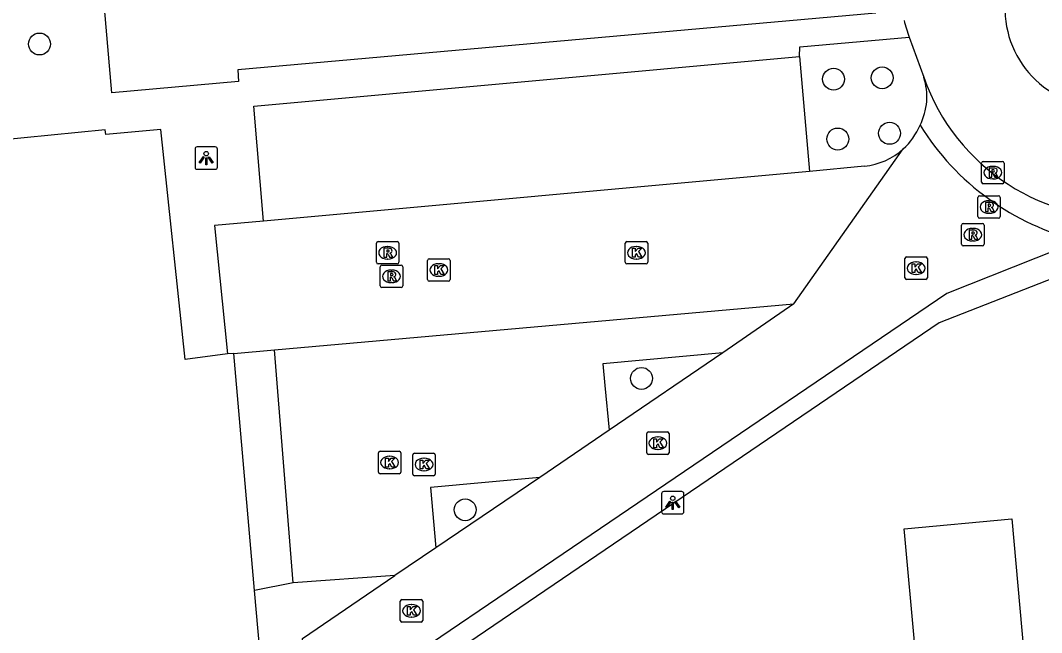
# Model space of a CAD drawing. Extents: x 157793 to 159380, y 380882 to 382313.
# Drawn here: x 158332.75 to 158378.33, y 381148.91 to 381176.22 of the extents above; entities that cross this region are included whole.
import ezdxf

# ---------------------------------------------------------------- set-up
doc = ezdxf.new("R2010")
doc.units = 0
for name, color, linetype in [('IMGEO_Boom', 7, 'Continuous'), ('IMGEO_Kolk', 7, 'Continuous'), ('IMGEO_Lichtpunt', 7, 'Continuous'), ('IMGEO_Pand', 7, 'Continuous'), ('IMGEO_Parkeervlak_open', 7, 'Continuous'), ('IMGEO_Rijbaan_lokaal_open', 7, 'Continuous'), ('IMGEO_Rioolput', 7, 'Continuous'), ('IMGEO_Voetpad_open', 7, 'Continuous')]:
    doc.layers.add(name, color=color, linetype=linetype)

msp = doc.modelspace()

# ---------------------------------------------------------------- linework, layer by layer
at = {"layer": 'IMGEO_Boom'}
for centre in [(158333.603, 381175.166), (158369.044, 381173.597), (158371.212, 381173.659), (158371.543, 381171.184), (158369.233, 381170.927), (158360.473, 381160.248), (158352.602, 381154.389)]:
    msp.add_circle(centre, 0.489, dxfattribs=at)
at = {"layer": 'IMGEO_Kolk'}
for p, q in [((158359.748, 381165.429), (158359.748, 381166.281)), ((158359.823, 381166.355), (158360.675, 381166.355)), ((158360.749, 381166.281), (158360.749, 381165.429)), ((158360.236, 381166.135), (158360.261, 381166.135)), ((158350.927, 381164.659), (158350.927, 381165.511)), ((158351.002, 381165.585), (158351.854, 381165.585)), ((158351.415, 381165.365), (158351.44, 381165.365)), ((158351.928, 381165.511), (158351.928, 381164.659)), ((158360.675, 381165.355), (158359.823, 381165.355)), ((158360.259, 381165.575), (158360.234, 381165.575)), ((158372.23, 381164.741), (158372.23, 381165.593)), ((158372.305, 381165.667), (158373.157, 381165.667)), ((158372.718, 381165.447), (158372.743, 381165.447)), ((158373.231, 381165.593), (158373.231, 381164.741)), ((158351.438, 381164.805), (158351.413, 381164.805)), ((158372.741, 381164.887), (158372.716, 381164.887)), ((158351.854, 381164.585), (158351.002, 381164.585)), ((158373.157, 381164.667), (158372.305, 381164.667)), ((158360.704, 381156.933), (158360.704, 381157.785)), ((158360.779, 381157.859), (158361.631, 381157.859)), ((158361.192, 381157.639), (158361.217, 381157.639)), ((158361.705, 381157.785), (158361.705, 381156.933)), ((158361.215, 381157.079), (158361.19, 381157.079)), ((158348.73, 381156.07), (158348.73, 381156.922)), ((158348.805, 381156.996), (158349.657, 381156.996)), ((158349.218, 381156.776), (158349.243, 381156.776)), ((158349.731, 381156.922), (158349.731, 381156.07)), ((158350.266, 381155.983), (158350.266, 381156.835)), ((158350.341, 381156.909), (158351.193, 381156.909)), ((158350.754, 381156.689), (158350.779, 381156.689)), ((158351.267, 381156.835), (158351.267, 381155.983)), ((158361.631, 381156.859), (158360.779, 381156.859)), ((158349.241, 381156.216), (158349.216, 381156.216)), ((158350.777, 381156.129), (158350.752, 381156.129)), ((158349.657, 381155.996), (158348.805, 381155.996)), ((158351.193, 381155.909), (158350.341, 381155.909)), ((158349.707, 381149.454), (158349.707, 381150.306)), ((158349.782, 381150.38), (158350.634, 381150.38)), ((158350.708, 381150.306), (158350.708, 381149.454)), ((158350.195, 381150.16), (158350.22, 381150.16)), ((158350.634, 381149.38), (158349.782, 381149.38)), ((158350.218, 381149.6), (158350.193, 381149.6))]:
    msp.add_line(p, q, dxfattribs=at)
for points in [[(158359.748, 381165.429), (158359.748, 381166.281)], [(158359.823, 381166.355), (158360.675, 381166.355)], [(158360.749, 381166.281), (158360.749, 381165.429)], [(158360.069, 381166.055), (158360.192, 381166.055), (158360.192, 381165.904), (158360.322, 381166.055), (158360.486, 381166.055), (158360.34, 381165.904), (158360.493, 381165.655), (158360.341, 381165.655), (158360.256, 381165.819), (158360.192, 381165.752), (158360.192, 381165.655), (158360.069, 381165.655), (158360.069, 381166.055)], [(158350.927, 381164.659), (158350.927, 381165.511)], [(158351.002, 381165.585), (158351.854, 381165.585)], [(158351.248, 381165.285), (158351.371, 381165.285), (158351.371, 381165.134), (158351.501, 381165.285), (158351.665, 381165.285), (158351.519, 381165.134), (158351.672, 381164.885), (158351.52, 381164.885), (158351.435, 381165.049), (158351.371, 381164.982), (158351.371, 381164.885), (158351.248, 381164.885), (158351.248, 381165.285)], [(158351.928, 381165.511), (158351.928, 381164.659)], [(158360.675, 381165.355), (158359.823, 381165.355)], [(158372.23, 381164.741), (158372.23, 381165.593)], [(158372.305, 381165.667), (158373.157, 381165.667)], [(158372.551, 381165.367), (158372.674, 381165.367), (158372.674, 381165.216), (158372.804, 381165.367), (158372.968, 381165.367), (158372.822, 381165.216), (158372.975, 381164.967), (158372.823, 381164.967), (158372.738, 381165.131), (158372.674, 381165.064), (158372.674, 381164.967), (158372.551, 381164.967), (158372.551, 381165.367)], [(158373.231, 381165.593), (158373.231, 381164.741)], [(158351.854, 381164.585), (158351.002, 381164.585)], [(158373.157, 381164.667), (158372.305, 381164.667)], [(158360.704, 381156.933), (158360.704, 381157.785)], [(158360.779, 381157.859), (158361.631, 381157.859)], [(158361.025, 381157.559), (158361.148, 381157.559), (158361.148, 381157.408), (158361.278, 381157.559), (158361.442, 381157.559), (158361.296, 381157.408), (158361.449, 381157.159), (158361.297, 381157.159), (158361.212, 381157.323), (158361.148, 381157.256), (158361.148, 381157.159), (158361.025, 381157.159), (158361.025, 381157.559)], [(158361.705, 381157.785), (158361.705, 381156.933)], [(158348.73, 381156.07), (158348.73, 381156.922)], [(158348.805, 381156.996), (158349.657, 381156.996)], [(158349.051, 381156.696), (158349.174, 381156.696), (158349.174, 381156.545), (158349.304, 381156.696), (158349.468, 381156.696), (158349.322, 381156.545), (158349.475, 381156.296), (158349.323, 381156.296), (158349.238, 381156.46), (158349.174, 381156.393), (158349.174, 381156.296), (158349.051, 381156.296), (158349.051, 381156.696)], [(158349.731, 381156.922), (158349.731, 381156.07)], [(158350.266, 381155.983), (158350.266, 381156.835)], [(158350.341, 381156.909), (158351.193, 381156.909)], [(158350.587, 381156.609), (158350.71, 381156.609), (158350.71, 381156.458), (158350.84, 381156.609), (158351.004, 381156.609), (158350.858, 381156.458), (158351.011, 381156.209), (158350.859, 381156.209), (158350.774, 381156.373), (158350.71, 381156.306), (158350.71, 381156.209), (158350.587, 381156.209), (158350.587, 381156.609)], [(158351.267, 381156.835), (158351.267, 381155.983)], [(158361.631, 381156.859), (158360.779, 381156.859)], [(158349.657, 381155.996), (158348.805, 381155.996)], [(158351.193, 381155.909), (158350.341, 381155.909)], [(158349.707, 381149.454), (158349.707, 381150.306)], [(158349.782, 381150.38), (158350.634, 381150.38)], [(158350.708, 381150.306), (158350.708, 381149.454)], [(158350.028, 381150.08), (158350.151, 381150.08), (158350.151, 381149.929), (158350.281, 381150.08), (158350.445, 381150.08), (158350.299, 381149.929), (158350.452, 381149.68), (158350.3, 381149.68), (158350.215, 381149.844), (158350.151, 381149.777), (158350.151, 381149.68), (158350.028, 381149.68), (158350.028, 381150.08)], [(158350.634, 381149.38), (158349.782, 381149.38)]]:
    msp.add_lwpolyline(points, dxfattribs=at)
for centre, start, end in [((158359.825, 381166.279), 91.552, 178.448), ((158359.825, 381166.279), 91.552, 178.448), ((158360.673, 381166.279), 1.552, 88.448), ((158360.673, 381166.279), 1.552, 88.448), ((158351.004, 381165.509), 91.552, 178.448), ((158351.004, 381165.509), 91.552, 178.448), ((158351.852, 381165.509), 1.552, 88.448), ((158351.852, 381165.509), 1.552, 88.448), ((158359.825, 381165.431), 181.552, 268.448), ((158359.825, 381165.431), 181.552, 268.448), ((158360.673, 381165.431), 271.552, 358.448), ((158360.673, 381165.431), 271.552, 358.448), ((158372.307, 381165.591), 91.552, 178.448), ((158372.307, 381165.591), 91.552, 178.448), ((158373.155, 381165.591), 1.552, 88.448), ((158373.155, 381165.591), 1.552, 88.448), ((158351.004, 381164.661), 181.552, 268.448), ((158351.004, 381164.661), 181.552, 268.448), ((158351.852, 381164.661), 271.552, 358.448), ((158351.852, 381164.661), 271.552, 358.448), ((158372.307, 381164.743), 181.552, 268.448), ((158372.307, 381164.743), 181.552, 268.448), ((158373.155, 381164.743), 271.552, 358.448), ((158373.155, 381164.743), 271.552, 358.448), ((158360.781, 381157.783), 91.552, 178.448), ((158360.781, 381157.783), 91.552, 178.448), ((158361.629, 381157.783), 1.552, 88.448), ((158361.629, 381157.783), 1.552, 88.448), ((158348.807, 381156.92), 91.552, 178.448), ((158348.807, 381156.92), 91.552, 178.448), ((158349.655, 381156.92), 1.552, 88.448), ((158349.655, 381156.92), 1.552, 88.448), ((158350.343, 381156.833), 91.552, 178.448), ((158350.343, 381156.833), 91.552, 178.448), ((158351.191, 381156.833), 1.552, 88.448), ((158351.191, 381156.833), 1.552, 88.448), ((158360.781, 381156.935), 181.552, 268.448), ((158360.781, 381156.935), 181.552, 268.448), ((158361.629, 381156.935), 271.552, 358.448), ((158361.629, 381156.935), 271.552, 358.448), ((158348.807, 381156.072), 181.552, 268.448), ((158348.807, 381156.072), 181.552, 268.448), ((158349.655, 381156.072), 271.552, 358.448), ((158349.655, 381156.072), 271.552, 358.448), ((158350.343, 381155.985), 181.552, 268.448), ((158350.343, 381155.985), 181.552, 268.448), ((158351.191, 381155.985), 271.552, 358.448), ((158351.191, 381155.985), 271.552, 358.448), ((158349.784, 381150.304), 91.552, 178.448), ((158349.784, 381150.304), 91.552, 178.448), ((158350.632, 381150.304), 1.552, 88.448), ((158350.632, 381150.304), 1.552, 88.448), ((158349.784, 381149.456), 181.552, 268.448), ((158349.784, 381149.456), 181.552, 268.448), ((158350.632, 381149.456), 271.552, 358.448), ((158350.632, 381149.456), 271.552, 358.448)]:
    msp.add_arc(centre, 0.0765, start, end, dxfattribs=at)
for centre, major_axis, ratio, start_param, end_param in [((158360.235, 381165.855), (-0.387, 0.002), 0.722429, 4.712389, 7.853982), ((158360.26, 381165.855), (-0.39, 0.002), 0.717154, 1.570796, 4.712389), ((158351.414, 381165.085), (-0.387, 0.002), 0.722429, 4.712389, 7.853982), ((158351.439, 381165.085), (-0.39, 0.002), 0.717154, 1.570796, 4.712389), ((158372.717, 381165.167), (-0.387, 0.002), 0.722429, 4.712389, 7.853982), ((158372.742, 381165.167), (-0.39, 0.002), 0.717154, 1.570796, 4.712389), ((158361.191, 381157.359), (-0.387, 0.002), 0.722429, 4.712389, 7.853982), ((158361.216, 381157.359), (-0.39, 0.002), 0.717154, 1.570796, 4.712389), ((158349.217, 381156.496), (-0.387, 0.002), 0.722429, 4.712389, 7.853982), ((158349.242, 381156.496), (-0.39, 0.002), 0.717154, 1.570796, 4.712389), ((158350.753, 381156.409), (-0.387, 0.002), 0.722429, 4.712389, 7.853982), ((158350.778, 381156.409), (-0.39, 0.002), 0.717154, 1.570796, 4.712389), ((158350.194, 381149.88), (-0.387, 0.002), 0.722429, 4.712389, 7.853982), ((158350.219, 381149.88), (-0.39, 0.002), 0.717154, 1.570796, 4.712389)]:
    msp.add_ellipse(centre, major_axis=major_axis, ratio=ratio, start_param=start_param, end_param=end_param, dxfattribs=at)
at = {"layer": 'IMGEO_Lichtpunt'}
for p, q in [((158340.546, 381170.478), (158340.546, 381169.671)), ((158340.546, 381170.478), (158340.546, 381169.671)), ((158341.448, 381170.573), (158340.64, 381170.573)), ((158341.448, 381170.573), (158340.64, 381170.573)), ((158341.542, 381169.671), (158341.542, 381170.478)), ((158341.542, 381169.671), (158341.542, 381170.478)), ((158340.64, 381169.577), (158341.448, 381169.577)), ((158340.64, 381169.577), (158341.448, 381169.577)), ((158361.369, 381155.105), (158361.369, 381154.298)), ((158361.369, 381155.105), (158361.369, 381154.298)), ((158362.271, 381155.2), (158361.463, 381155.2)), ((158362.271, 381155.2), (158361.463, 381155.2)), ((158362.365, 381154.298), (158362.365, 381155.105)), ((158362.365, 381154.298), (158362.365, 381155.105)), ((158361.463, 381154.204), (158362.271, 381154.204)), ((158361.463, 381154.204), (158362.271, 381154.204))]:
    msp.add_line(p, q, dxfattribs=at)
for points in [[(158340.92, 381170.142), (158340.959, 381170.114), (158340.771, 381169.852), (158340.733, 381169.879), (158340.92, 381170.142)], [(158341.022, 381170.094), (158341.069, 381170.094), (158341.069, 381169.772), (158341.022, 381169.772), (158341.022, 381170.094)], [(158341.132, 381170.114), (158341.17, 381170.141), (158341.357, 381169.879), (158341.318, 381169.851), (158341.132, 381170.114)], [(158361.743, 381154.769), (158361.782, 381154.741), (158361.594, 381154.479), (158361.556, 381154.506), (158361.743, 381154.769)], [(158361.955, 381154.741), (158361.993, 381154.768), (158362.18, 381154.506), (158362.141, 381154.478), (158361.955, 381154.741)], [(158361.845, 381154.721), (158361.892, 381154.721), (158361.892, 381154.399), (158361.845, 381154.399), (158361.845, 381154.721)]]:
    msp.add_lwpolyline(points, dxfattribs=at)
for centre in [(158341.045, 381170.276), (158361.868, 381154.903)]:
    msp.add_circle(centre, 0.0994, dxfattribs=at)
for centre, start, end in [((158340.64, 381170.478), 90, 180), ((158340.64, 381170.478), 90, 180), ((158341.448, 381170.478), 0, 90), ((158341.448, 381170.478), 0, 90), ((158340.64, 381169.671), 180, 270), ((158340.64, 381169.671), 180, 270), ((158341.448, 381169.671), 270, 0), ((158341.448, 381169.671), 270, 360), ((158361.463, 381155.105), 90, 180), ((158361.463, 381155.105), 90, 180), ((158362.271, 381155.105), 0, 90), ((158362.271, 381155.105), 0, 90), ((158361.463, 381154.298), 180, 270), ((158361.463, 381154.298), 180, 270), ((158362.271, 381154.298), 270, 0), ((158362.271, 381154.298), 270, 360)]:
    msp.add_arc(centre, 0.0946, start, end, dxfattribs=at)
at = {"layer": 'IMGEO_Pand'}
msp.add_lwpolyline([(158368.611, 381148.442), (158368.766, 381148.456), (158368.796, 381148.138), (158372.65, 381148.491), (158372.218, 381153.225), (158372.189, 381153.541), (158376.995, 381153.98), (158377.449, 381149.001), (158378.192, 381140.857), (158374.606, 381140.53), (158374.88, 381137.52), (158372.448, 381137.299)], dxfattribs=at)
at = {"layer": 'IMGEO_Parkeervlak_open'}
for points in [[(158367.527, 381174.604), (158367.973, 381169.48)], [(158364.098, 381161.387), (158358.743, 381160.903), (158358.835, 381159.932), (158359.022, 381157.939)], [(158355.938, 381155.83), (158351.054, 381155.379), (158351.299, 381152.697)]]:
    msp.add_lwpolyline(points, dxfattribs=at)
at = {"layer": 'IMGEO_Rijbaan_lokaal_open'}
for points in [[(158372.417, 381175.467), (158373.068, 381173.687)], [(158367.267, 381163.571), (158372.156, 381170.485)], [(158367.973, 381169.48), (158343.608, 381167.271)], [(158370.425, 381169.72), (158367.973, 381169.48)], [(158343.608, 381167.271), (158341.415, 381167.069), (158341.995, 381161.349)], [(158380.022, 381166.386), (158374.1, 381164.032), (158345.684, 381144.763), (158345.336, 381148.653), (158349.465, 381151.46)], [(158344.097, 381161.52), (158367.267, 381163.571)], [(158367.267, 381163.571), (158364.098, 381161.387)], [(158342.282, 381161.356), (158341.995, 381161.349)], [(158342.282, 381161.356), (158344.097, 381161.52)], [(158364.098, 381161.387), (158359.022, 381157.939)], [(158359.022, 381157.939), (158355.938, 381155.83)], [(158355.938, 381155.83), (158351.299, 381152.697)], [(158351.299, 381152.697), (158349.465, 381151.46)]]:
    msp.add_lwpolyline(points, dxfattribs=at)
for centre, radius, start, end in [((158381.035, 381176.717), 4.336, 181.0378, 278.4957), ((158396.952, 381183.223), 25.732, 195.787, 197.5419), ((158370.42, 381172.811), 2.789, 333.0001, 18.2966), ((158381.945, 381176.813), 9.411, 199.3996, 274.7535), ((158370.152, 381172.695), 2.983, 312.1914, 337.3183), ((158382.78, 381177.68), 11.625, 211.8489, 256.2756), ((158370.142, 381172.702), 2.996, 275.4296, 312.2556)]:
    msp.add_arc(centre, radius, start, end, dxfattribs=at)
at = {"layer": 'IMGEO_Rioolput'}
for p, q in [((158375.653, 381169.004), (158375.653, 381169.856)), ((158375.728, 381169.93), (158376.58, 381169.93)), ((158376.654, 381169.856), (158376.654, 381169.004)), ((158376.141, 381169.71), (158376.166, 381169.71)), ((158376.58, 381168.93), (158375.728, 381168.93)), ((158376.164, 381169.15), (158376.139, 381169.15)), ((158375.486, 381167.47), (158375.486, 381168.322)), ((158375.561, 381168.396), (158376.413, 381168.396)), ((158375.974, 381168.176), (158375.999, 381168.176)), ((158376.487, 381168.322), (158376.487, 381167.47)), ((158375.997, 381167.616), (158375.972, 381167.616)), ((158374.759, 381166.234), (158374.759, 381167.086)), ((158374.834, 381167.16), (158375.686, 381167.16)), ((158376.413, 381167.396), (158375.561, 381167.396)), ((158375.76, 381167.086), (158375.76, 381166.234)), ((158375.247, 381166.94), (158375.272, 381166.94)), ((158348.642, 381165.428), (158348.642, 381166.28)), ((158348.717, 381166.354), (158349.569, 381166.354)), ((158349.643, 381166.28), (158349.643, 381165.428)), ((158375.686, 381166.16), (158374.834, 381166.16)), ((158375.27, 381166.38), (158375.245, 381166.38)), ((158349.13, 381166.134), (158349.155, 381166.134)), ((158349.569, 381165.354), (158348.717, 381165.354)), ((158348.888, 381165.303), (158349.74, 381165.303)), ((158349.153, 381165.574), (158349.128, 381165.574)), ((158348.813, 381164.377), (158348.813, 381165.229)), ((158349.301, 381165.083), (158349.326, 381165.083)), ((158349.814, 381165.229), (158349.814, 381164.377)), ((158349.324, 381164.523), (158349.299, 381164.523)), ((158349.74, 381164.303), (158348.888, 381164.303))]:
    msp.add_line(p, q, dxfattribs=at)
for points in [[(158375.653, 381169.004), (158375.653, 381169.856)], [(158375.728, 381169.93), (158376.58, 381169.93)], [(158376.654, 381169.856), (158376.654, 381169.004)], [(158376.242, 381169.628), (158375.99, 381169.63), (158375.99, 381169.23)], [(158375.99, 381169.23), (158376.114, 381169.23), (158376.114, 381169.392), (158376.125, 381169.392)], [(158376.168, 381169.549), (158376.114, 381169.549), (158376.114, 381169.468)], [(158376.114, 381169.468), (158376.166, 381169.468)], [(158376.172, 381169.363), (158376.243, 381169.23), (158376.383, 381169.23), (158376.318, 381169.356)], [(158376.58, 381168.93), (158375.728, 381168.93)], [(158375.486, 381167.47), (158375.486, 381168.322)], [(158375.561, 381168.396), (158376.413, 381168.396)], [(158376.075, 381168.094), (158375.823, 381168.096), (158375.823, 381167.696)], [(158376.001, 381168.015), (158375.947, 381168.015), (158375.947, 381167.934)], [(158376.487, 381168.322), (158376.487, 381167.47)], [(158375.823, 381167.696), (158375.947, 381167.696), (158375.947, 381167.858), (158375.958, 381167.858)], [(158375.947, 381167.934), (158375.999, 381167.934)], [(158376.005, 381167.829), (158376.076, 381167.696), (158376.216, 381167.696), (158376.151, 381167.822)], [(158374.759, 381166.234), (158374.759, 381167.086)], [(158374.834, 381167.16), (158375.686, 381167.16)], [(158376.413, 381167.396), (158375.561, 381167.396)], [(158375.76, 381167.086), (158375.76, 381166.234)], [(158375.348, 381166.858), (158375.096, 381166.86), (158375.096, 381166.46)], [(158375.096, 381166.46), (158375.22, 381166.46), (158375.22, 381166.622), (158375.231, 381166.622)], [(158375.274, 381166.779), (158375.22, 381166.779), (158375.22, 381166.698)], [(158375.22, 381166.698), (158375.272, 381166.698)], [(158348.642, 381165.428), (158348.642, 381166.28)], [(158348.717, 381166.354), (158349.569, 381166.354)], [(158349.643, 381166.28), (158349.643, 381165.428)], [(158375.686, 381166.16), (158374.834, 381166.16)], [(158375.278, 381166.593), (158375.349, 381166.46), (158375.489, 381166.46), (158375.424, 381166.586)], [(158349.231, 381166.052), (158348.979, 381166.054), (158348.979, 381165.654)], [(158348.979, 381165.654), (158349.103, 381165.654), (158349.103, 381165.816), (158349.114, 381165.816)], [(158349.157, 381165.973), (158349.103, 381165.973), (158349.103, 381165.892)], [(158349.103, 381165.892), (158349.155, 381165.892)], [(158349.161, 381165.787), (158349.232, 381165.654), (158349.372, 381165.654), (158349.307, 381165.78)], [(158349.569, 381165.354), (158348.717, 381165.354)], [(158348.888, 381165.303), (158349.74, 381165.303)], [(158348.813, 381164.377), (158348.813, 381165.229)], [(158349.402, 381165.001), (158349.15, 381165.003), (158349.15, 381164.603)], [(158349.328, 381164.922), (158349.274, 381164.922), (158349.274, 381164.841)], [(158349.274, 381164.841), (158349.326, 381164.841)], [(158349.814, 381165.229), (158349.814, 381164.377)], [(158349.15, 381164.603), (158349.274, 381164.603), (158349.274, 381164.765), (158349.285, 381164.765)], [(158349.332, 381164.736), (158349.403, 381164.603), (158349.543, 381164.603), (158349.478, 381164.729)], [(158349.74, 381164.303), (158348.888, 381164.303)]]:
    msp.add_lwpolyline(points, dxfattribs=at)
for centre, radius, start, end in [((158375.73, 381169.854), 0.0765, 91.552, 178.448), ((158375.73, 381169.854), 0.0765, 91.552, 178.448), ((158376.578, 381169.854), 0.0765, 1.552, 88.448), ((158376.578, 381169.854), 0.0765, 1.552, 88.448), ((158376.124, 381169.339), 0.0533, 26.0293, 88.6989), ((158376.15, 381169.657), 0.19, 274.7715, 282.9687), ((158376.174, 381169.453), 0.0964, 77.0061, 93.1865), ((158376.188, 381169.51), 0.0378, 276.6634, 79.6772), ((158376.241, 381169.518), 0.109, 350.3612, 89.416), ((158376.239, 381169.518), 0.112, 277.5842, 350.9817), ((158376.223, 381169.303), 0.108, 29.5134, 73.7905), ((158375.73, 381169.006), 0.0765, 181.552, 268.448), ((158375.73, 381169.006), 0.0765, 181.552, 268.448), ((158376.578, 381169.006), 0.0765, 271.552, 358.448), ((158376.578, 381169.006), 0.0765, 271.552, 358.448), ((158375.563, 381168.32), 0.0765, 91.552, 178.448), ((158375.563, 381168.32), 0.0765, 91.552, 178.448), ((158376.007, 381167.919), 0.0964, 77.0061, 93.1865), ((158376.021, 381167.976), 0.0378, 276.6634, 79.6772), ((158376.074, 381167.984), 0.109, 350.3612, 89.416), ((158376.411, 381168.32), 0.0765, 1.552, 88.448), ((158376.411, 381168.32), 0.0765, 1.552, 88.448), ((158375.957, 381167.805), 0.0533, 26.0293, 88.6989), ((158375.983, 381168.123), 0.19, 274.7715, 282.9687), ((158376.072, 381167.984), 0.112, 277.5842, 350.9817), ((158376.056, 381167.769), 0.108, 29.5134, 73.7905), ((158374.836, 381167.084), 0.0765, 91.552, 178.448), ((158374.836, 381167.084), 0.0765, 91.552, 178.448), ((158375.563, 381167.472), 0.0765, 181.552, 268.448), ((158375.563, 381167.472), 0.0765, 181.552, 268.448), ((158375.684, 381167.084), 0.0765, 1.552, 88.448), ((158375.684, 381167.084), 0.0765, 1.552, 88.448), ((158376.411, 381167.472), 0.0765, 271.552, 358.448), ((158376.411, 381167.472), 0.0765, 271.552, 358.448), ((158375.23, 381166.569), 0.0533, 26.0293, 88.6989), ((158375.256, 381166.887), 0.19, 274.7715, 282.9687), ((158375.28, 381166.683), 0.0964, 77.0061, 93.1865), ((158375.294, 381166.74), 0.0378, 276.6634, 79.6772), ((158375.347, 381166.748), 0.109, 350.3612, 89.416), ((158375.345, 381166.748), 0.112, 277.5842, 350.9817), ((158375.329, 381166.533), 0.108, 29.5134, 73.7905), ((158348.719, 381166.278), 0.0765, 91.552, 178.448), ((158348.719, 381166.278), 0.0765, 91.552, 178.448), ((158349.567, 381166.278), 0.0765, 1.552, 88.448), ((158349.567, 381166.278), 0.0765, 1.552, 88.448), ((158374.836, 381166.236), 0.0765, 181.552, 268.448), ((158374.836, 381166.236), 0.0765, 181.552, 268.448), ((158375.684, 381166.236), 0.0765, 271.552, 358.448), ((158375.684, 381166.236), 0.0765, 271.552, 358.448), ((158349.113, 381165.763), 0.0533, 26.0293, 88.6989), ((158349.139, 381166.081), 0.19, 274.7715, 282.9687), ((158349.163, 381165.877), 0.0964, 77.0061, 93.1865), ((158349.177, 381165.934), 0.0378, 276.6634, 79.6772), ((158349.23, 381165.942), 0.109, 350.3612, 89.416), ((158349.228, 381165.942), 0.112, 277.5842, 350.9817), ((158349.212, 381165.727), 0.108, 29.5134, 73.7905), ((158348.719, 381165.43), 0.0765, 181.552, 268.448), ((158348.719, 381165.43), 0.0765, 181.552, 268.448), ((158348.89, 381165.227), 0.0765, 91.552, 178.448), ((158348.89, 381165.227), 0.0765, 91.552, 178.448), ((158349.567, 381165.43), 0.0765, 271.552, 358.448), ((158349.567, 381165.43), 0.0765, 271.552, 358.448), ((158349.738, 381165.227), 0.0765, 1.552, 88.448), ((158349.738, 381165.227), 0.0765, 1.552, 88.448), ((158349.31, 381165.03), 0.19, 274.7715, 282.9687), ((158349.334, 381164.826), 0.0964, 77.0061, 93.1865), ((158349.348, 381164.883), 0.0378, 276.6634, 79.6772), ((158349.401, 381164.891), 0.109, 350.3612, 89.416), ((158349.399, 381164.891), 0.112, 277.5842, 350.9817), ((158348.89, 381164.379), 0.0765, 181.552, 268.448), ((158348.89, 381164.379), 0.0765, 181.552, 268.448), ((158349.284, 381164.712), 0.0533, 26.0293, 88.6989), ((158349.383, 381164.676), 0.108, 29.5134, 73.7905), ((158349.738, 381164.379), 0.0765, 271.552, 358.448), ((158349.738, 381164.379), 0.0765, 271.552, 358.448)]:
    msp.add_arc(centre, radius, start, end, dxfattribs=at)
for centre, major_axis, ratio, start_param, end_param in [((158376.14, 381169.43), (-0.387, 0.002), 0.722429, 4.712389, 7.853982), ((158376.165, 381169.43), (-0.39, 0.002), 0.717154, 1.570796, 4.712389), ((158375.973, 381167.896), (-0.387, 0.002), 0.722429, 4.712389, 7.853982), ((158375.998, 381167.896), (-0.39, 0.002), 0.717154, 1.570796, 4.712389), ((158375.246, 381166.66), (-0.387, 0.002), 0.722429, 4.712389, 7.853982), ((158375.271, 381166.66), (-0.39, 0.002), 0.717154, 1.570796, 4.712389), ((158349.129, 381165.854), (-0.387, 0.002), 0.722429, 4.712389, 7.853982), ((158349.154, 381165.854), (-0.39, 0.002), 0.717154, 1.570796, 4.712389), ((158349.3, 381164.803), (-0.387, 0.002), 0.722429, 4.712389, 7.853982), ((158349.325, 381164.803), (-0.39, 0.002), 0.717154, 1.570796, 4.712389)]:
    msp.add_ellipse(centre, major_axis=major_axis, ratio=ratio, start_param=start_param, end_param=end_param, dxfattribs=at)
at = {"layer": 'IMGEO_Voetpad_open'}
for points in [[(158467.081, 381197.838), (158461.541, 381197.122), (158445.123, 381195.558), (158445.198, 381194.878), (158441.151, 381194.476), (158437.204, 381187.562), (158373.758, 381162.728), (158343.94, 381142.482), (158343.198, 381150.791)], [(158370.929, 381176.542), (158342.457, 381174.017), (158342.49, 381173.497), (158336.837, 381172.996), (158335.912, 381183.7)], [(158367.527, 381174.604), (158367.532, 381175.034), (158372.417, 381175.467)], [(158343.608, 381167.271), (158343.177, 381172.398), (158367.527, 381174.604)], [(158341.995, 381161.349), (158340.113, 381161.096), (158339.015, 381171.348), (158336.563, 381171.128), (158336.538, 381171.339), (158325.675, 381170.264), (158325.616, 381170.85)], [(158343.198, 381150.791), (158342.282, 381161.356)], [(158344.919, 381151.126), (158344.097, 381161.52)], [(158344.919, 381151.126), (158343.198, 381150.791)], [(158349.465, 381151.46), (158344.919, 381151.126)]]:
    msp.add_lwpolyline(points, dxfattribs=at)

doc.saveas('drawing.dxf')
